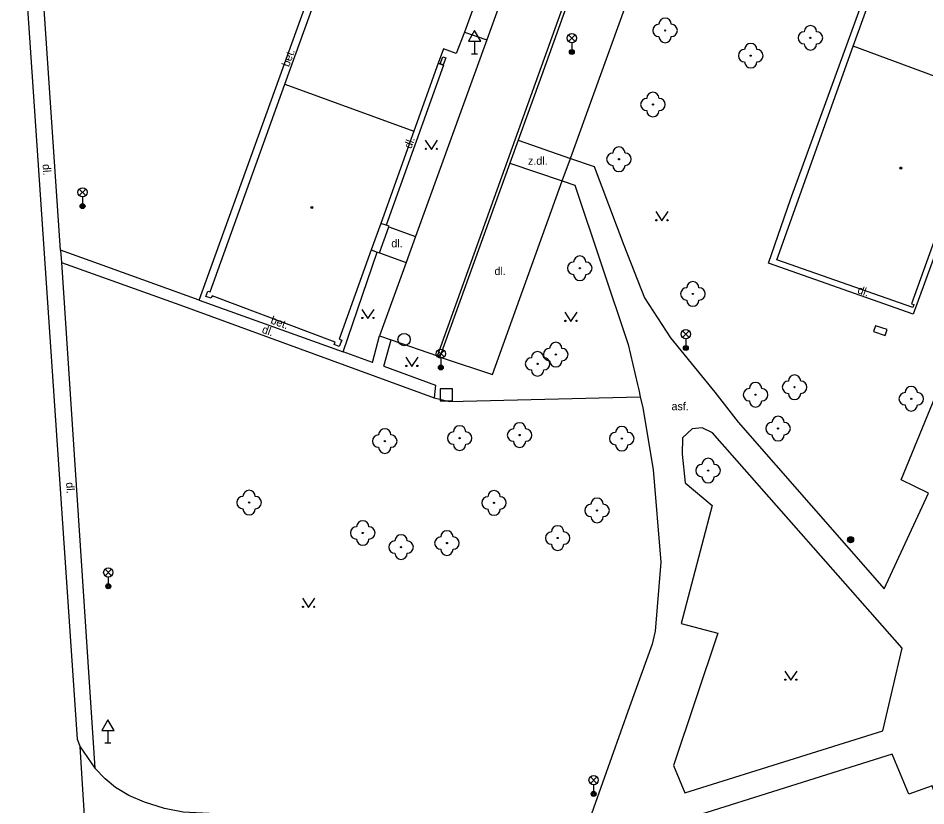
# Model space of a CAD drawing. Extents: x -596024 to -594475, y -1163820 to -1161957.
# Drawn here: x -595866.3 to -595792.6, y -1162198.8 to -1162134.7 of the extents above; entities that cross this region are included whole.
import ezdxf

# ---------------------------------------------------------------- set-up
doc = ezdxf.new("R2010")
doc.units = 0
for name, color, linetype in [('Level 10', 7, 'Continuous'), ('Level 11', 7, 'Continuous'), ('Level 22', 7, 'Continuous'), ('Level 24', 7, 'Continuous'), ('Level 25', 7, 'Continuous'), ('Level 26', 7, 'Continuous'), ('Level 27', 7, 'Continuous'), ('Level 33', 7, 'Continuous'), ('Level 34', 7, 'Continuous'), ('Level 36', 7, 'Continuous'), ('Level 39', 7, 'Continuous'), ('Level 40', 7, 'Continuous'), ('Level 5', 7, 'Continuous')]:
    doc.layers.add(name, color=color, linetype=linetype)

msp = doc.modelspace()

# ---------------------------------------------------------------- linework, layer by layer
at = {"layer": 'Level 10'}
for points in [[(-595865.44, -1162116.11), (-595866.32, -1162122.71), (-595864.18, -1162154.26), (-595861.53, -1162193.34), (-595861.28, -1162193.95), (-595860.08, -1162195.69)], [(-595821.45, -1162146.12), (-595821.43, -1162146.06), (-595819.55, -1162140.87), (-595813.05, -1162122.79), (-595812.97, -1162122.57)], [(-595826.27, -1162130.97), (-595828.26, -1162136.47)], [(-595828.26, -1162136.47), (-595834.04, -1162152.46)], [(-595822.13, -1162147.95), (-595822.13, -1162147.94), (-595821.45, -1162146.12)], [(-595832.07, -1162162.25), (-595831.89, -1162162.34), (-595827.78, -1162163.7), (-595822.13, -1162147.95)], [(-595834.04, -1162152.46), (-595834.81, -1162154.59)], [(-595834.81, -1162154.59), (-595836.97, -1162160.55)], [(-595836.97, -1162160.55), (-595836.01, -1162160.88)], [(-595836.01, -1162160.88), (-595832.26, -1162162.16)], [(-595832.26, -1162162.16), (-595832.07, -1162162.25)], [(-595818.39, -1162201.12), (-595820.32, -1162201.01), (-595831.39, -1162200.38), (-595852.92, -1162199.25), (-595854.44, -1162198.97), (-595856.06, -1162198.45), (-595857.34, -1162197.9), (-595858.42, -1162197.25), (-595859.26, -1162196.55), (-595860.08, -1162195.69)]]:
    msp.add_lwpolyline(points, dxfattribs=at)
at = {"layer": 'Level 11'}
for points in [[(-595851.61, -1162157.64), (-595859.79, -1162154.69), (-595862.89, -1162153.58), (-595864.96, -1162122.77), (-595864.11, -1162116.35)], [(-595832.26, -1162162.16), (-595824.05, -1162139.33), (-595817.42, -1162120.86)], [(-595817.28, -1162121.2), (-595823.81, -1162139.42), (-595825.7, -1162144.64)], [(-595851.61, -1162157.64), (-595841.62, -1162129.92)], [(-595805.37, -1162154.65), (-595803.59, -1162149.45), (-595796.54, -1162130.08)], [(-595830.08, -1162135.85), (-595828.26, -1162136.47)], [(-595832.2, -1162138.38), (-595831.76, -1162138.55), (-595836.44, -1162151.54)], [(-595825.7, -1162144.64), (-595826.38, -1162146.51)], [(-595825.7, -1162144.64), (-595821.45, -1162146.12)], [(-595821.45, -1162146.12), (-595819.53, -1162146.79), (-595817.13, -1162153.18), (-595815.44, -1162157.46), (-595813.34, -1162160.71), (-595809.74, -1162165.11), (-595807.83, -1162167.55), (-595795.98, -1162181.12), (-595792.37, -1162173.34), (-595794.6, -1162172.24), (-595790.08, -1162161.21)], [(-595826.38, -1162146.51), (-595832.07, -1162162.25)], [(-595826.38, -1162146.51), (-595822.13, -1162147.95)], [(-595822.13, -1162147.95), (-595821.1, -1162148.3), (-595816.77, -1162161.24), (-595816.02, -1162164.5), (-595815.92, -1162164.92)], [(-595790.66, -1162150.64), (-595793.62, -1162158.79), (-595805.37, -1162154.65)], [(-595836.44, -1162151.54), (-595836.87, -1162151.41)], [(-595836.22, -1162151.69), (-595836.19, -1162151.62), (-595836.44, -1162151.54)], [(-595836.97, -1162153.81), (-595836.22, -1162151.69)], [(-595836.22, -1162151.69), (-595834.04, -1162152.46)], [(-595862.89, -1162153.58), (-595862.81, -1162154.58)], [(-595839.91, -1162161.85), (-595837.16, -1162153.74)], [(-595837.64, -1162153.56), (-595837.16, -1162153.74), (-595836.97, -1162153.81)], [(-595836.97, -1162153.81), (-595834.81, -1162154.59)], [(-595862.81, -1162154.58), (-595853.18, -1162158.02), (-595832.54, -1162165.57)], [(-595862.81, -1162154.58), (-595860.08, -1162195.69)], [(-595851.61, -1162157.64), (-595839.91, -1162161.85)], [(-595837.55, -1162162.72), (-595836.97, -1162160.55)], [(-595836.63, -1162163.01), (-595836.01, -1162160.88)], [(-595837.55, -1162162.72), (-595839.91, -1162161.85)], [(-595836.63, -1162163.01), (-595832.41, -1162164.56)], [(-595832.41, -1162164.56), (-595832.54, -1162165.57)], [(-595832.54, -1162165.57), (-595831.29, -1162165.87), (-595815.79, -1162165.49)], [(-595815.79, -1162165.49), (-595815.58, -1162166.4), (-595814.74, -1162171.42), (-595814.11, -1162178.94), (-595814.58, -1162184.55), (-595814.83, -1162185.62), (-595816.66, -1162190.7), (-595820.32, -1162201.01)], [(-595815.92, -1162164.92), (-595815.79, -1162165.49)], [(-595813.08, -1162195.48), (-595812.16, -1162197.69), (-595796.1, -1162192.64), (-595794.53, -1162185.92), (-595809.91, -1162168.44)], [(-595809.91, -1162168.44), (-595810.77, -1162168.01), (-595811.58, -1162168.09), (-595812.36, -1162168.84), (-595812.4, -1162170.16), (-595812.15, -1162172.48)], [(-595812.15, -1162172.48), (-595809.96, -1162174.33), (-595812.48, -1162183.93), (-595809.48, -1162184.72), (-595813.08, -1162195.48)], [(-595860.44, -1162207.3), (-595861.28, -1162193.95)], [(-595785.35, -1162199.15), (-595788.71, -1162200.3), (-595789.48, -1162198.35), (-595791.41, -1162199.06), (-595792.07, -1162197.11), (-595793.98, -1162197.79), (-595795.33, -1162194.56), (-595811.85, -1162199.75)]]:
    msp.add_lwpolyline(points, dxfattribs=at)
at = {"layer": 'Level 22'}
for centre in [(-595813.77, -1162135.72), (-595801.97, -1162136.32), (-595806.82, -1162137.77), (-595814.76, -1162141.74), (-595817.52, -1162146.19), (-595820.7, -1162155.05), (-595811.52, -1162157.14), (-595822.65, -1162162.07), (-595824.13, -1162162.82), (-595803.26, -1162164.72), (-595806.43, -1162165.33), (-595793.78, -1162165.66), (-595804.6, -1162168.08), (-595836.54, -1162169.1), (-595830.46, -1162168.86), (-595825.59, -1162168.61), (-595817.29, -1162168.9), (-595810.28, -1162171.5), (-595847.56, -1162174.1), (-595827.67, -1162174.12), (-595819.3, -1162174.74), (-595838.33, -1162176.57), (-595831.49, -1162177.39), (-595822.5, -1162176.98), (-595835.22, -1162177.72)]:
    msp.add_circle(centre, 0.05, dxfattribs=at)
for centre, start, end in [((-595814.27, -1162135.72), 90, 270), ((-595813.77, -1162135.22), 0, 180), ((-595813.27, -1162135.72), 270, 90), ((-595801.97, -1162135.82), 0, 180), ((-595802.47, -1162136.32), 90, 270), ((-595801.47, -1162136.32), 270, 90), ((-595813.77, -1162136.22), 180, 0), ((-595806.82, -1162137.27), 0, 180), ((-595807.32, -1162137.77), 90, 270), ((-595806.32, -1162137.77), 270, 90), ((-595801.97, -1162136.82), 180, 0), ((-595806.82, -1162138.27), 180, 0), ((-595814.76, -1162141.24), 0, 180), ((-595815.26, -1162141.74), 90, 270), ((-595814.26, -1162141.74), 270, 90), ((-595814.76, -1162142.24), 180, 0), ((-595817.52, -1162145.69), 0, 180), ((-595818.02, -1162146.19), 90, 270), ((-595817.02, -1162146.19), 270, 90), ((-595817.52, -1162146.69), 180, 0), ((-595820.7, -1162154.55), 0, 180), ((-595821.2, -1162155.05), 90, 270), ((-595820.2, -1162155.05), 270, 90), ((-595820.7, -1162155.55), 180, 0), ((-595812.02, -1162157.14), 90, 270), ((-595811.52, -1162156.64), 0, 180), ((-595811.02, -1162157.14), 270, 90), ((-595811.52, -1162157.64), 180, 0), ((-595822.65, -1162161.57), 0, 180), ((-595824.13, -1162162.32), 0, 180), ((-595823.15, -1162162.07), 90, 270), ((-595822.15, -1162162.07), 270, 90), ((-595824.63, -1162162.82), 90, 270), ((-595823.63, -1162162.82), 270, 90), ((-595822.65, -1162162.57), 180, 0), ((-595824.13, -1162163.32), 180, 0), ((-595803.26, -1162164.22), 0, 180), ((-595806.43, -1162164.83), 0, 180), ((-595803.76, -1162164.72), 90, 270), ((-595802.76, -1162164.72), 270, 90), ((-595793.78, -1162165.16), 0, 180), ((-595806.93, -1162165.33), 90, 270), ((-595805.93, -1162165.33), 270, 90), ((-595803.26, -1162165.22), 180, 0), ((-595794.28, -1162165.66), 90, 270), ((-595793.28, -1162165.66), 270, 90), ((-595806.43, -1162165.83), 180, 0), ((-595793.78, -1162166.16), 180, 0), ((-595825.59, -1162168.11), 0, 180), ((-595805.1, -1162168.08), 90, 270), ((-595804.6, -1162167.58), 0, 180), ((-595804.1, -1162168.08), 270, 90), ((-595836.54, -1162168.6), 0, 180), ((-595830.96, -1162168.86), 90, 270), ((-595830.46, -1162168.36), 0, 180), ((-595829.96, -1162168.86), 270, 90), ((-595826.09, -1162168.61), 90, 270), ((-595825.09, -1162168.61), 270, 90), ((-595817.79, -1162168.9), 90, 270), ((-595817.29, -1162168.4), 0, 180), ((-595816.79, -1162168.9), 270, 90), ((-595837.04, -1162169.1), 90, 270), ((-595836.04, -1162169.1), 270, 90), ((-595825.59, -1162169.11), 180, 0), ((-595804.6, -1162168.58), 180, 0), ((-595836.54, -1162169.6), 180, 0), ((-595830.46, -1162169.36), 180, 0), ((-595817.29, -1162169.4), 180, 0), ((-595810.28, -1162171), 0, 180), ((-595810.78, -1162171.5), 90, 270), ((-595809.78, -1162171.5), 270, 90), ((-595810.28, -1162172), 180, 0), ((-595848.06, -1162174.1), 90, 270), ((-595847.56, -1162173.6), 0, 180), ((-595847.06, -1162174.1), 270, 90), ((-595828.17, -1162174.12), 90, 270), ((-595827.67, -1162173.62), 0, 180), ((-595827.17, -1162174.12), 270, 90), ((-595819.8, -1162174.74), 90, 270), ((-595819.3, -1162174.24), 0, 180), ((-595818.8, -1162174.74), 270, 90), ((-595847.56, -1162174.6), 180, 0), ((-595827.67, -1162174.62), 180, 0), ((-595838.33, -1162176.07), 0, 180), ((-595819.3, -1162175.24), 180, 0), ((-595838.83, -1162176.57), 90, 270), ((-595837.83, -1162176.57), 270, 90), ((-595831.49, -1162176.89), 0, 180), ((-595823, -1162176.98), 90, 270), ((-595822.5, -1162176.48), 0, 180), ((-595822, -1162176.98), 270, 90), ((-595838.33, -1162177.07), 180, 0), ((-595835.72, -1162177.72), 90, 270), ((-595835.22, -1162177.22), 0, 180), ((-595834.72, -1162177.72), 270, 90), ((-595831.99, -1162177.39), 90, 270), ((-595830.99, -1162177.39), 270, 90), ((-595831.49, -1162177.89), 180, 0), ((-595822.5, -1162177.48), 180, 0), ((-595835.22, -1162178.22), 180, 0)]:
    msp.add_arc(centre, 0.5, start, end, dxfattribs=at)
at = {"layer": 'Level 24'}
msp.add_lwpolyline([(-595831.59, -1162137.94), (-595831.8, -1162138.51), (-595832.04, -1162138.43), (-595831.83, -1162137.86), (-595831.59, -1162137.94)], dxfattribs=at)
msp.add_lwpolyline([(-595796.853, -1162160.2), (-595795.904, -1162160.515), (-595795.747, -1162160.04), (-595796.696, -1162159.725)], close=True, dxfattribs=at)
at = {"layer": 'Level 25'}
for radius in [0.25, 0.2, 0.15, 0.1, 0.05]:
    msp.add_circle((-595798.71, -1162177.12), radius, dxfattribs=at)
at = {"layer": 'Level 26'}
msp.add_lwpolyline([(-595832.05, -1162165.84), (-595831.05, -1162165.84), (-595831.05, -1162164.84), (-595832.05, -1162164.84)], close=True, dxfattribs=at)
at = {"layer": 'Level 27'}
msp.add_circle((-595834.97, -1162160.85), 0.5, dxfattribs=at)
at = {"layer": 'Level 33'}
for p, q in [((-595821.615, -1162136.61), (-595821.085, -1162136.08)), ((-595821.615, -1162136.08), (-595821.085, -1162136.61)), ((-595821.35, -1162136.72), (-595821.35, -1162137.47)), ((-595861.355, -1162149.14), (-595860.825, -1162148.61)), ((-595861.355, -1162148.61), (-595860.825, -1162149.14)), ((-595861.09, -1162149.25), (-595861.09, -1162150)), ((-595812.355, -1162160.67), (-595811.825, -1162160.14)), ((-595812.355, -1162160.14), (-595811.825, -1162160.67)), ((-595812.09, -1162160.78), (-595812.09, -1162161.53)), ((-595832.255, -1162162.26), (-595831.725, -1162161.73)), ((-595832.255, -1162161.73), (-595831.725, -1162162.26)), ((-595831.99, -1162162.37), (-595831.99, -1162163.12)), ((-595859.265, -1162180.04), (-595858.735, -1162179.51)), ((-595859.265, -1162179.51), (-595858.735, -1162180.04)), ((-595859, -1162180.15), (-595859, -1162180.9)), ((-595819.845, -1162196.92), (-595819.315, -1162196.39)), ((-595819.845, -1162196.39), (-595819.315, -1162196.92)), ((-595819.58, -1162197.03), (-595819.58, -1162197.78))]:
    msp.add_line(p, q, dxfattribs=at)
for centre, radius in [((-595821.35, -1162136.345), 0.375), ((-595821.35, -1162137.47), 0.2), ((-595821.35, -1162137.47), 0.145), ((-595821.35, -1162137.47), 0.0876), ((-595861.09, -1162148.875), 0.375), ((-595861.09, -1162150), 0.2), ((-595861.09, -1162150), 0.145), ((-595861.09, -1162150), 0.0876), ((-595812.09, -1162160.405), 0.375), ((-595831.99, -1162161.995), 0.375), ((-595812.09, -1162161.53), 0.2), ((-595812.09, -1162161.53), 0.145), ((-595812.09, -1162161.53), 0.0876), ((-595831.99, -1162163.12), 0.2), ((-595831.99, -1162163.12), 0.145), ((-595831.99, -1162163.12), 0.0876), ((-595859, -1162179.775), 0.375), ((-595859, -1162180.9), 0.2), ((-595859, -1162180.9), 0.145), ((-595859, -1162180.9), 0.0876), ((-595819.58, -1162196.655), 0.375), ((-595819.58, -1162197.78), 0.2), ((-595819.58, -1162197.78), 0.145), ((-595819.58, -1162197.78), 0.0876)]:
    msp.add_circle(centre, radius, dxfattribs=at)
at = {"layer": 'Level 34'}
for p, q in [((-595829.25, -1162136.602), (-595829.25, -1162137.62)), ((-595829.5, -1162137.62), (-595829, -1162137.62)), ((-595859.03, -1162192.612), (-595859.03, -1162193.63)), ((-595859.28, -1162193.63), (-595858.78, -1162193.63))]:
    msp.add_line(p, q, dxfattribs=at)
for points in [[(-595829.75, -1162136.602), (-595828.75, -1162136.602), (-595829.25, -1162135.736)], [(-595859.53, -1162192.612), (-595858.53, -1162192.612), (-595859.03, -1162191.746)]]:
    msp.add_lwpolyline(points, close=True, dxfattribs=at)
at = {"layer": 'Level 36'}
for points in [[(-595833.26, -1162144.64), (-595832.76, -1162145.39), (-595832.26, -1162144.64)], [(-595814.53, -1162150.45), (-595814.03, -1162151.2), (-595813.53, -1162150.45)], [(-595838.41, -1162158.39), (-595837.91, -1162159.14), (-595837.41, -1162158.39)], [(-595821.92, -1162158.63), (-595821.42, -1162159.38), (-595820.92, -1162158.63)], [(-595834.84, -1162162.29), (-595834.34, -1162163.04), (-595833.84, -1162162.29)], [(-595843.23, -1162181.87), (-595842.73, -1162182.62), (-595842.23, -1162181.87)], [(-595804.06, -1162187.79), (-595803.56, -1162188.54), (-595803.06, -1162187.79)]]:
    msp.add_lwpolyline(points, dxfattribs=at)
for centre in [(-595833.21, -1162145.34), (-595832.311, -1162145.34), (-595814.48, -1162151.15), (-595813.581, -1162151.15), (-595838.36, -1162159.09), (-595837.461, -1162159.09), (-595821.87, -1162159.33), (-595820.971, -1162159.33), (-595834.79, -1162162.99), (-595833.891, -1162162.99), (-595843.18, -1162182.57), (-595842.281, -1162182.57), (-595804.01, -1162188.49), (-595803.111, -1162188.49)]:
    msp.add_circle(centre, 0.05, dxfattribs=at)
at = {"layer": 'Level 39'}
for centre, radius in [((-595794.63, -1162146.91), 0.09), ((-595794.63, -1162146.91), 0.0398), ((-595842.47, -1162150.11), 0.09), ((-595842.47, -1162150.11), 0.0398)]:
    msp.add_circle(centre, radius, dxfattribs=at)
at = {"layer": 'Level 5'}
for points in [[(-595798.49, -1162137), (-595796.07, -1162130.24)], [(-595844.66, -1162140.1), (-595842.23, -1162133.35)], [(-595829.31, -1162133.78), (-595830.08, -1162135.85)], [(-595830.08, -1162135.85), (-595830.74, -1162137.6)], [(-595831.78, -1162137.21), (-595832.2, -1162138.38)], [(-595830.74, -1162137.6), (-595831.78, -1162137.21)], [(-595804.7, -1162154.36), (-595798.49, -1162137)], [(-595787.68, -1162141), (-595798.49, -1162137)], [(-595832.2, -1162138.38), (-595834.18, -1162143.92)], [(-595850.72, -1162156.98), (-595844.66, -1162140.1)], [(-595844.66, -1162140.1), (-595834.18, -1162143.92)], [(-595834.18, -1162143.92), (-595836.87, -1162151.41)], [(-595791.09, -1162150.49), (-595793.76, -1162157.93)], [(-595836.87, -1162151.41), (-595837.64, -1162153.56)], [(-595837.64, -1162153.56), (-595840.24, -1162160.82)], [(-595793.66, -1162158.25), (-595804.7, -1162154.36)], [(-595851.07, -1162157.34), (-595850.91, -1162156.92)], [(-595850.64, -1162157.49), (-595851.07, -1162157.34)], [(-595850.91, -1162156.92), (-595850.72, -1162156.98)], [(-595850.57, -1162157.3), (-595850.64, -1162157.49)], [(-595840.58, -1162161.06), (-595850.57, -1162157.3)], [(-595793.76, -1162157.93), (-595793.57, -1162158)], [(-595793.57, -1162158), (-595793.66, -1162158.25)], [(-595840.66, -1162161.25), (-595840.58, -1162161.06)], [(-595840.24, -1162160.82), (-595840.04, -1162160.9)], [(-595840.04, -1162160.9), (-595840.24, -1162161.41)], [(-595840.24, -1162161.41), (-595840.66, -1162161.25)]]:
    msp.add_lwpolyline(points, dxfattribs=at)

# ---------------------------------------------------------------- texts
at = {"layer": 'Level 40'}
for s, rotation, p in [('bet.', 70.18792, (-595844.32, -1162138.73)), ('dl.', 70.17, (-595834.39, -1162145.38)), ('dl.', 273.87927, (-595864.34, -1162146.6)), ('dl.', 340.59, (-595798.2, -1162157.06)), ('bet.', 340.20979, (-595845.87, -1162159.52)), ('dl.', 340.34241, (-595846.57, -1162160.28)), ('dl.', 273.87927, (-595862.43, -1162172.47))]:
    msp.add_text(s, height=0.65, rotation=rotation, dxfattribs=at).set_placement(p)
for s, p in [('z.dl.', (-595824.91, -1162146.64)), ('dl.', (-595836.01, -1162153.35)), ('dl.', (-595827.63, -1162155.6)), ('asf.', (-595813.25, -1162166.59))]:
    msp.add_text(s, height=0.65, dxfattribs=at).set_placement(p)

doc.saveas('drawing.dxf')
